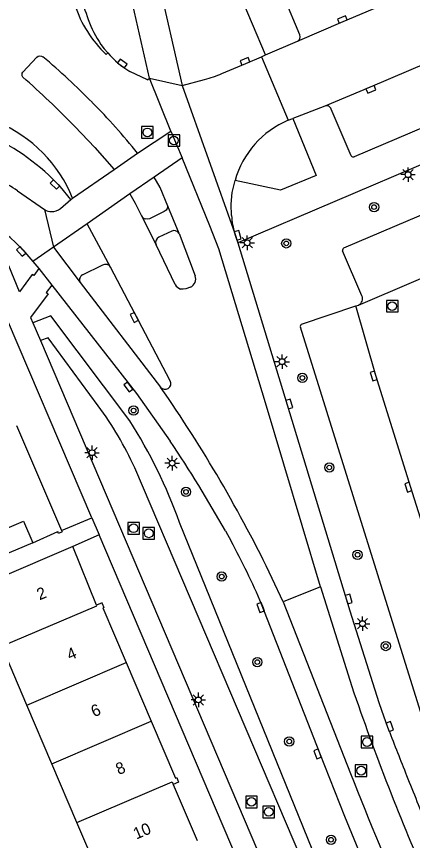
# Model space of a CAD drawing. Extents: x 136000 to 138005, y 398500 to 400500.
# Drawn here: x 137386.2 to 137420.3, y 399761.3 to 399832.1 of the extents above; entities that cross this region are included whole.
import ezdxf

# ---------------------------------------------------------------- set-up
doc = ezdxf.new("R2010")
doc.units = 0
for name, color, linetype in [('gg-afsc-hekwerk', 7, 'Continuous'), ('gg-afsc-muur', 7, 'Continuous'), ('gg-anno-huisnummerreeks BGT', 7, 'Continuous'), ('gg-bbg-bijgebouw', 7, 'Continuous'), ('gg-bbg-hoofdgebouw', 7, 'Continuous'), ('gg-bbg-tussenscheiding', 7, 'Continuous'), ('gg-knt-verharding', 7, 'Continuous'), ('gg-knt-verharding nz', 7, 'Continuous'), ('gt-grn-weggrens', 7, 'Continuous'), ('gt-symb-boom', 7, 'Continuous'), ('gt-symb-kolk', 7, 'Continuous'), ('gt-symb-lichtmast', 7, 'Continuous'), ('gt-symb-rioolschacht', 7, 'Continuous')]:
    doc.layers.add(name, color=color, linetype=linetype)

# ---------------------------------------------------------------- blocks, each defined once
blk = doc.blocks.new('gt0-RS')
at = {"layer": 'gt-symb-rioolschacht'}
blk.add_lwpolyline([(-0.5, -0.5), (0.5, -0.5), (0.5, 0.5), (-0.5, 0.5)], close=True, dxfattribs=at)
blk.add_circle((0, 0), 0.375, dxfattribs=at)
blk = doc.blocks.new('gt0-KOLK')
at = {"layer": 'gt-symb-kolk'}
blk.add_lwpolyline([(0, 0), (0.375, 0), (0.375, 0.4), (-0.375, 0.4), (-0.375, 0), (0, 0)], dxfattribs=at)
blk = doc.blocks.new('gt0-BOOM')
at = {"layer": 'gt-symb-boom'}
for radius in [0.4, 0.2]:
    blk.add_circle((0, 0), radius, dxfattribs=at)
blk = doc.blocks.new('gt0-LMAST')
at = {"layer": 'gt-symb-lichtmast'}
for p, q in [((-0.182, 0.173), (-0.447, 0.438)), ((-0.005, 0.246), (-0.005, 0.621)), ((0.172, 0.173), (0.437, 0.438)), ((-0.255, -0.004), (-0.63, -0.004)), ((-0.182, -0.181), (-0.447, -0.446)), ((-0.005, -0.254), (-0.005, -0.629)), ((0.437, -0.446), (0.172, -0.181)), ((0.245, -0.004), (0.62, -0.004))]:
    blk.add_line(p, q, dxfattribs=at)
blk.add_circle((-0.005, -0.004), 0.25, dxfattribs=at)

msp = doc.modelspace()

# ---------------------------------------------------------------- linework, layer by layer
at = {"layer": 'gg-afsc-hekwerk'}
msp.add_line((137387.639, 399786.931), (137389.792, 399787.903), dxfattribs=at)
at = {"layer": 'gg-afsc-muur'}
msp.add_line((137386.234, 399797.006), (137390.116, 399787.966), dxfattribs=at)
msp.add_lwpolyline([(137390.116, 399787.966), (137390.169, 399787.857), (137389.862, 399787.719), (137389.792, 399787.903)], dxfattribs=at)
at = {"layer": 'gg-bbg-bijgebouw'}
msp.add_line((137387.639, 399786.931), (137384.873, 399785.737), dxfattribs=at)
msp.add_lwpolyline([(137384.07, 399787.597), (137386.837, 399788.789), (137387.639, 399786.931)], dxfattribs=at)
at = {"layer": 'gg-bbg-hoofdgebouw'}
for p, q in [((137391.091, 399786.598), (137382.822, 399783.078)), ((137393.122, 399781.57), (137391.091, 399786.598)), ((137387.128, 399772.989), (137384.975, 399778.033)), ((137395.666, 399776.633), (137397.821, 399771.589)), ((137389.281, 399767.944), (137387.128, 399772.989)), ((137391.435, 399762.9), (137389.281, 399767.944)), ((137399.702, 399766.168), (137401.76, 399761.343)), ((137393.588, 399757.855), (137391.435, 399762.9))]:
    msp.add_line(p, q, dxfattribs=at)
for points in [[(137393.613, 399781.72), (137393.593, 399781.768), (137393.122, 399781.57)], [(137393.613, 399781.72), (137393.758, 399781.375), (137393.657, 399781.332), (137395.666, 399776.633)], [(137397.821, 399771.589), (137399.906, 399766.712), (137400.011, 399766.756), (137400.081, 399766.59)], [(137400.081, 399766.59), (137400.175, 399766.368), (137399.702, 399766.168)]]:
    msp.add_lwpolyline(points, dxfattribs=at)
at = {"layer": 'gg-bbg-tussenscheiding'}
for p, q in [((137387.128, 399772.989), (137395.666, 399776.633)), ((137389.281, 399767.944), (137397.821, 399771.589))]:
    msp.add_line(p, q, dxfattribs=at)
for points in [[(137384.975, 399778.033), (137393.144, 399781.52), (137393.122, 399781.57)], [(137391.435, 399762.9), (137399.608, 399766.388), (137399.702, 399766.168)]]:
    msp.add_lwpolyline(points, dxfattribs=at)
at = {"layer": 'gg-knt-verharding'}
for p, q in [((137397.671, 399826.835), (137395.41, 399836.779)), ((137410.587, 399830.551), (137408.952, 399834.451)), ((137455.544, 399834.118), (137405.25, 399812.698)), ((137407.648, 399828.826), (137410.376, 399829.998)), ((137394.078, 399829), (137393.946, 399828.873)), ((137407.301, 399828.677), (137407.648, 399828.826)), ((137407.301, 399828.677), (137409.586, 399823.219)), ((137397.498, 399826.674), (137395.995, 399827.401)), ((137397.498, 399826.674), (137397.671, 399826.835)), ((137400.465, 399826.205), (137402.408, 399826.717)), ((137412.733, 399824.439), (137409.972, 399823.373)), ((137414.991, 399820.17), (137413.282, 399824.167)), ((137409.586, 399823.219), (137409.972, 399823.373)), ((137394.627, 399818.996), (137396.65, 399820.38)), ((137398.073, 399818.317), (137395.989, 399816.902)), ((137390.922, 399816.41), (137390.022, 399817.484)), ((137386.318, 399817.147), (137388.645, 399815.548)), ((137390.023, 399815.64), (137390.922, 399816.41)), ((137390.922, 399816.41), (137391.062, 399816.528)), ((137400.227, 399813.484), (137399.233, 399815.826)), ((137396.99, 399815.002), (137398.233, 399812.506)), ((137392.317, 399814.311), (137389.414, 399812.307)), ((137394.317, 399810.602), (137392.317, 399814.311)), ((137400.227, 399813.484), (137401.591, 399809.852)), ((137405.008, 399813.494), (137405.25, 399812.698)), ((137399.875, 399809.106), (137398.233, 399812.506)), ((137405.25, 399812.698), (137410.083, 399796.807)), ((137389.414, 399812.307), (137391.721, 399809.271)), ((137415.917, 399808.144), (137414.258, 399811.986)), ((137387.65, 399811.084), (137388.172, 399810.472)), ((137388.172, 399810.472), (137389.275, 399809.061)), ((137399.459, 399800.844), (137394.317, 399810.602)), ((137391.721, 399809.271), (137398.626, 399800.284)), ((137410.731, 399805.689), (137415.395, 399807.27)), ((137415.395, 399807.27), (137415.621, 399807.347)), ((137387.642, 399805.829), (137388.295, 399804.295)), ((137410.083, 399796.807), (137414.888, 399781.067)), ((137412.879, 399754.727), (137396.406, 399793.364)), ((137390.116, 399787.966), (137392.722, 399789.069)), ((137404.19, 399787.946), (137404.677, 399787.067)), ((137393.339, 399787.595), (137391.091, 399786.598)), ((137409.089, 399750.607), (137393.339, 399787.595)), ((137412.355, 399783.153), (137409.151, 399781.84)), ((137412.355, 399783.153), (137414.866, 399775.117)), ((137409.151, 399781.84), (137414.935, 399767.096))]:
    msp.add_line(p, q, dxfattribs=at)
for points in [[(137396.745, 399843.346), (137398.375, 399835.392), (137400.465, 399826.205)], [(137448.191, 399839.512), (137448.056, 399839.419), (137447.962, 399839.304), (137447.935, 399839.196), (137447.974, 399838.955), (137449.642, 399834.942), (137449.638, 399834.79), (137449.585, 399834.713), (137449.534, 399834.682), (137415.244, 399820.085)], [(137407.648, 399828.826), (137404.275, 399836.779), (137407.079, 399838.028)], [(137393.502, 399829.726), (137393.78, 399829.355), (137394.078, 399829)], [(137414.37, 399812.251), (137455.483, 399829.72), (137455.617, 399829.73), (137455.7, 399829.682), (137455.734, 399829.632), (137457.391, 399825.765)], [(137386.788, 399826.928), (137386.745, 399827.026), (137386.727, 399827.132), (137386.738, 399827.248), (137386.779, 399827.356), (137388, 399828.643), (137388.118, 399828.716), (137388.254, 399828.744), (137388.394, 399828.724), (137388.518, 399828.656)], [(137403.895, 399827.231), (137405.954, 399828.099), (137407.301, 399828.677)], [(137409.972, 399823.373), (137411.979, 399818.478), (137408.936, 399817.199), (137405.017, 399818.042)], [(137391.246, 399822.688), (137392.964, 399820.867), (137394.627, 399818.996)], [(137399.233, 399815.826), (137398.574, 399817.437), (137398.073, 399818.317)], [(137404.724, 399815.023), (137404.684, 399816.011), (137404.767, 399817.019), (137405.017, 399818.042)], [(137395.989, 399816.902), (137396.452, 399816.102), (137396.99, 399815.002)], [(137399.233, 399815.826), (137399.198, 399815.638), (137399.097, 399815.482), (137398.944, 399815.376), (137397.658, 399814.759), (137397.489, 399814.718), (137397.315, 399814.735)], [(137400.227, 399813.484), (137400.092, 399813.633), (137399.91, 399813.719), (137399.754, 399813.734), (137399.6, 399813.702), (137398.48, 399813.162), (137398.342, 399813.061), (137398.244, 399812.921)], [(137386.636, 399812.233), (137386.803, 399812.076), (137387.65, 399811.084)], [(137388.172, 399810.472), (137387.736, 399809.868), (137387.597, 399809.972), (137386.498, 399808.464), (137385.579, 399810.703), (137371.382, 399804.677)], [(137391.925, 399809.946), (137393.656, 399810.799), (137393.826, 399810.853), (137394.004, 399810.843)], [(137389.275, 399809.061), (137388.802, 399808.419), (137388.966, 399808.298), (137387.447, 399806.286), (137387.642, 399805.829)], [(137389.275, 399809.061), (137396.55, 399799.738), (137399.459, 399795.651)], [(137391.67, 399809.623), (137391.662, 399809.442), (137391.721, 399809.271)], [(137401.181, 399808.877), (137400.794, 399808.74), (137400.564, 399808.693), (137400.33, 399808.721)], [(137392.722, 399789.069), (137384.519, 399808.192), (137381.942, 399807.096)], [(137395.973, 399797.406), (137389.2, 399806.425), (137387.642, 399805.829)], [(137423.755, 399765.146), (137421.799, 399769.696), (137410.635, 399805.432)], [(137393.273, 399798.687), (137388.972, 399804.532), (137388.295, 399804.295)], [(137388.295, 399804.295), (137410.3, 399752.632), (137410.598, 399751.933)], [(137416.924, 399757.419), (137413.55, 399755.873), (137400.25, 399788.661)], [(137416.924, 399757.419), (137414.46, 399763.409), (137412.292, 399768.862), (137407.304, 399781.651)], [(137414.888, 399781.067), (137417.364, 399773.198), (137417.598, 399772.547)], [(137417.598, 399772.547), (137418.125, 399771.079), (137418.207, 399770.867)]]:
    msp.add_lwpolyline(points, dxfattribs=at)
for centre, radius, start, end in [((137412.64, 399839.582), 21.645, 188.98512, 200.85132), ((137400.77, 399836.142), 9.97, 197.60603, 226.8083), ((137400.334, 399834.54), 8.357, 198.57815, 215.16826), ((137410.205, 399830.38), 0.419, 294.14817, 24.08261), ((137400.254, 399834.456), 8.241, 221.45683, 238.87913), ((137349.778, 399782.394), 60.341, 44.59052, 50.0571), ((137332.817, 399765.719), 81.605, 44.2754, 48.59604), ((137400.569, 399834.444), 7.943, 283.38418, 294.75251), ((137350.788, 399783.414), 58.905, 38.87012, 44.57392), ((137412.883, 399824.052), 0.415, 16.13053, 111.15758), ((137412.72, 399815.848), 8.01, 113.03653, 164.10297), ((137379.99, 399812.029), 11.951, 22.11509, 67.12323), ((137375.919, 399804.47), 19.189, 42.70022, 65.32003), ((137415.17, 399820.284), 0.213, 212.53358, 290.32498), ((137378.549, 399806.397), 13.264, 54.14596, 70.63579), ((137377.689, 399803.849), 12.261, 43.13949, 139.53122), ((137389.272, 399816.536), 1.171, 237.61524, 269.46473), ((137389.271, 399816.534), 1.168, 269.4877, 310.06745), ((137397.462, 399815.245), 0.53, 207.23255, 253.95861), ((137410.005, 399815.213), 5.284, 182.06035, 198.98433), ((137398.712, 399812.701), 0.517, 154.79686, 202.16648), ((137414.476, 399812.05), 0.227, 117.74817, 196.42995), ((137393.889, 399810.37), 0.486, 28.44025, 76.36951), ((137392.145, 399809.51), 0.488, 116.75935, 166.66033), ((137400.866, 399809.584), 0.773, 337.44129, 20.32801), ((137400.536, 399809.426), 0.734, 205.82247, 253.70482), ((137400.865, 399809.583), 0.774, 294.08508, 337.47293), ((137415.363, 399807.896), 0.607, 295.19068, 24.06006), ((137410.816, 399805.511), 0.197, 115.49866, 203.53591), ((137399.004, 399800.62), 0.507, 300.41723, 26.232), ((137399.005, 399800.621), 0.507, 221.59831, 300.32672), ((137368.132, 399780.306), 31.143, 24.78915, 36.17111), ((137358.937, 399773.874), 43.879, 19.6935, 32.43112), ((137296.74, 399727.275), 123.396, 29.45105, 33.6502), ((137341.39, 399753.025), 71.862, 23.47505, 28.27583), ((137612.498, 399841.774), 208.571, 198.63803, 203.67188), ((137941.155, 399974.293), 561.121, 201.25599, 201.68809), ((137904.211, 399961.56), 526.505, 201.67545, 203.10147), ((137931.054, 399970.48), 550.326, 201.70778, 202.20619)]:
    msp.add_arc(centre, radius, start, end, dxfattribs=at)
at = {"layer": 'gg-knt-verharding nz'}
for p, q in [((137399.501, 399822.28), (137397.671, 399826.835)), ((137400.465, 399826.205), (137405.008, 399813.494)), ((137396.65, 399820.38), (137399.501, 399822.28)), ((137400.482, 399819.984), (137398.073, 399818.317)), ((137391.062, 399816.528), (137394.627, 399818.996)), ((137395.989, 399816.902), (137392.317, 399814.311)), ((137412.355, 399783.153), (137407.646, 399798.938)), ((137409.151, 399781.84), (137408.217, 399783.859))]:
    msp.add_line(p, q, dxfattribs=at)
for points in [[(137410.376, 399829.998), (137414.306, 399831.685), (137425.881, 399836.583), (137442.078, 399843.54), (137453.151, 399848.264), (137464.632, 399853.124), (137473.837, 399857.089), (137492.243, 399864.948), (137496.186, 399866.618)], [(137448.191, 399839.512), (137444.39, 399837.921), (137435.188, 399834.003), (137428.047, 399830.937), (137416.611, 399826.061), (137412.733, 399824.439)], [(137415.621, 399807.347), (137444.934, 399819.879), (137456.383, 399824.711), (137458.114, 399825.448)], [(137407.646, 399798.938), (137403.616, 399812.163), (137402.852, 399814.146), (137400.482, 399819.984)], [(137428.627, 399766.404), (137427.924, 399767.979), (137426.505, 399771.282), (137423.912, 399779.615), (137420.099, 399791.758), (137417.115, 399801.3), (137415.395, 399807.27)]]:
    msp.add_lwpolyline(points, dxfattribs=at)
msp.add_arc((137299.943, 399731.648), 120.205, 25.74408, 34.81953, dxfattribs=at)
at = {"layer": 'gt-grn-weggrens'}
for p, q in [((137397.671, 399826.835), (137400.465, 399826.205)), ((137399.501, 399822.28), (137400.482, 399819.984)), ((137388.645, 399815.548), (137389.414, 399812.307)), ((137389.414, 399812.307), (137387.65, 399811.084)), ((137392.722, 399789.069), (137393.339, 399787.595))]:
    msp.add_line(p, q, dxfattribs=at)

# ---------------------------------------------------------------- block references
at = {"layer": 'gt-symb-boom'}
for p in [(137416.958, 399815.757), (137409.42, 399812.643), (137410.801, 399801.082), (137396.298, 399798.275), (137413.116, 399793.388), (137400.805, 399791.289), (137415.541, 399785.895), (137403.871, 399784.017), (137417.959, 399778.056), (137406.932, 399776.673), (137409.673, 399769.861), (137413.261, 399761.416)]:
    msp.add_blockref('gt0-BOOM', p, dxfattribs=at)
at = {"layer": 'gt-symb-kolk'}
for p, rotation in [((137414.306, 399831.685), 22.439834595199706), ((137395.226, 399827.928), -35.85946067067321), ((137405.954, 399828.099), 22.439834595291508), ((137416.611, 399826.061), -157.28143280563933), ((137389.69, 399817.835), 135.18830334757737), ((137405.061, 399813.261), -73.0248254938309), ((137386.803, 399812.076), 130.72208484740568), ((137396.546, 399806.372), 117.78860942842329), ((137417.115, 399801.3), 107.43201143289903), ((137396.021, 399800.427), 127.99813626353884), ((137409.481, 399798.779), -73.02482549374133), ((137420.099, 399791.758), 107.43201143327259), ((137414.593, 399782.029), -73.02482549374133), ((137407.398, 399781.441), 111.25593741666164), ((137418.125, 399771.079), -70.2506314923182), ((137412.292, 399768.862), 111.29939303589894)]:
    msp.add_blockref('gt0-KOLK', p, dxfattribs=dict(at, rotation=rotation))
at = {"layer": 'gt-symb-lichtmast'}
for p in [(137419.88, 399818.547), (137406.069, 399812.693), (137409.063, 399802.483), (137392.74, 399794.664), (137399.621, 399793.765), (137415.97, 399779.979), (137401.87, 399773.428)]:
    msp.add_blockref('gt0-LMAST', p, dxfattribs=at)
at = {"layer": 'gt-symb-rioolschacht'}
for p in [(137397.487, 399822.171), (137399.765, 399821.478), (137418.52, 399807.247), (137396.307, 399788.167), (137397.603, 399787.737), (137416.354, 399769.811), (137415.848, 399767.35), (137406.432, 399764.666), (137407.908, 399763.808)]:
    msp.add_blockref('gt0-RS', p, dxfattribs=at)

# ---------------------------------------------------------------- texts
at = {"layer": 'gg-anno-huisnummerreeks BGT'}
for s, rotation, p in [('2', 22, (137388.225, 399781.976)), ('4', 23.1, (137390.824, 399776.798)), ('6', 23.1, (137392.904, 399771.927)), ('8', 23.1, (137395.026, 399766.966)), ('10', 23.1, (137396.533, 399761.421))]:
    msp.add_text(s, height=1, rotation=rotation, dxfattribs=at).set_placement(p)

doc.saveas('drawing.dxf')
